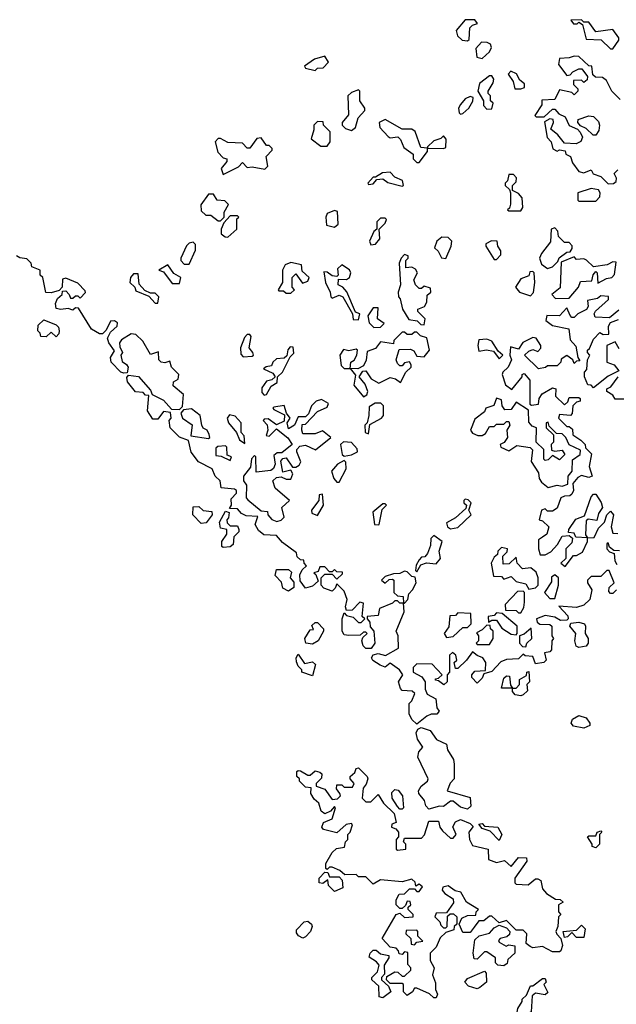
# Model space of a CAD drawing. Extents: x 2472589 to 2662339, y 701009 to 849030.
# Tile 310 of 406: x 2609595 to 2612059, y 709434 to 713500. Entities that reach past the tile are written whole.
import ezdxf

# ---------------------------------------------------------------- set-up
doc = ezdxf.new("R2010")
doc.units = 0

msp = doc.modelspace()

# ---------------------------------------------------------------- linework, layer by layer
at = {"layer": '0CON05XD'}
for points in [[(2611445, 713412.5), (2611451.7, 713418.3), (2611453.9, 713466.1), (2611465, 713477.5), (2611486.2, 713483.8), (2611475, 713500), (2611435, 713500), (2611397.5, 713455), (2611403.9, 713433.9), (2611422.5, 713415), (2611445, 713412.5)], [(2612045, 713380), (2612070, 713415), (2612070, 713425), (2612045, 713460), (2611975, 713450), (2611945, 713490), (2611925, 713490), (2611915, 713500), (2611871.7, 713498.3), (2611883, 713483), (2611897, 713483), (2611905, 713490), (2611920, 713480), (2611935, 713420), (2611997, 713417), (2612035, 713380), (2612045, 713380)], [(2611505, 713340), (2611535, 713367.5), (2611543.3, 713385), (2611539.3, 713399.3), (2611526.4, 713406.4), (2611503, 713407), (2611478.3, 713381.7), (2611482.5, 713345), (2611505, 713340)], [(2610815, 713290), (2610825, 713300), (2610848.3, 713301.7), (2610870, 713325), (2610855, 713350), (2610813, 713337), (2610771.7, 713308.3), (2610775, 713300), (2610815, 713290)], [(2612075, 713170), (2612040, 713205), (2612019.3, 713249.3), (2612001.7, 713261.7), (2611973, 713263), (2611961.7, 713271.7), (2611958.3, 713308.3), (2611945, 713310), (2611905, 713347.5), (2611885, 713350), (2611865, 713342.5), (2611825, 713340), (2611820, 713315), (2611855, 713270), (2611868.3, 713271.7), (2611880, 713285), (2611905, 713297.5), (2611917, 713297), (2611940, 713265), (2611938.3, 713251.7), (2611925, 713240), (2611915, 713250), (2611881.7, 713248.3), (2611881.7, 713231.7), (2611900, 713215), (2611900, 713205), (2611885, 713190), (2611875, 713200), (2611825, 713210), (2611805, 713170), (2611751.7, 713168.3), (2611751.7, 713148.3), (2611722.5, 713105), (2611728.3, 713098.3), (2611761.7, 713098.3), (2611795, 713130), (2611805, 713130), (2611821.7, 713111.7), (2611848.3, 713098.3), (2611865, 713062.5), (2611898.3, 713048.3), (2611910, 713035), (2611920, 713015), (2611913, 712997), (2611893, 712987), (2611845, 712990), (2611817.5, 713025), (2611788.3, 713048.3), (2611800, 713075), (2611798.3, 713088.3), (2611785, 713090), (2611762.5, 713077.5), (2611773, 713013), (2611790, 712995), (2611797, 712967), (2611815, 712957.5), (2611825, 712962.5), (2611848.3, 712958.3), (2611850, 712945), (2611870, 712935), (2611878.3, 712908.3), (2611905, 712872.5), (2611925, 712867.5), (2611955, 712880), (2611963.6, 712863.6), (2611995, 712852.5), (2612025, 712822.5), (2612047, 712823), (2612058.3, 712831.7), (2612060, 712845), (2612050, 712865), (2612065, 712880)], [(2611525, 713130), (2611545, 713132.5), (2611550, 713155), (2611540, 713165), (2611540, 713185), (2611530, 713195), (2611530, 713205), (2611550.7, 713239.3), (2611553.3, 713255), (2611545, 713267.5), (2611535, 713267.5), (2611493.6, 713236.4), (2611487.5, 713205), (2611510, 713165), (2611510, 713145), (2611525, 713130)], [(2611665, 713213.8), (2611680, 713220), (2611680, 713235), (2611660.7, 713250.7), (2611646.4, 713276.4), (2611623, 713287), (2611612.5, 713275), (2611632.5, 713245), (2611640, 713215), (2611665, 713213.8)], [(2610965, 713042.5), (2610982.5, 713055), (2610992.5, 713095), (2611020, 713125), (2611020, 713135), (2611000, 713165), (2611000, 713205), (2610995, 713210), (2610965, 713200), (2610950, 713185), (2610953, 713107), (2610927.5, 713075), (2610927.5, 713065), (2610940.5, 713050.5), (2610965, 713042.5)], [(2611415, 713110), (2611425, 713112.5), (2611450, 713135), (2611467, 713163), (2611468.3, 713178.3), (2611455, 713182.5), (2611435, 713172.5), (2611415, 713150), (2611407.5, 713135), (2611410, 713115), (2611415, 713110)], [(2611975, 713022.5), (2611963, 713023), (2611935, 713050), (2611911.7, 713061.7), (2611900, 713075), (2611901.7, 713088.3), (2611945, 713102.5), (2611965, 713100), (2611985, 713080), (2611990, 713065), (2611987, 713043), (2611975, 713022.5)], [(2610865, 712977.5), (2610877.5, 712995), (2610877, 713037), (2610850, 713065), (2610848.3, 713078.3), (2610825, 713080), (2610810, 713065), (2610810, 713045), (2610798.3, 713008.3), (2610838.3, 712978.3), (2610865, 712977.5)], [(2611245, 712910), (2611280, 712955), (2611280, 712970), (2611251.7, 712971.7), (2611228.8, 713038.8), (2611215, 713047.5), (2611175, 713047.5), (2611105, 713087.5), (2611080, 713075), (2611082.5, 713055), (2611117, 713017), (2611125, 713012.5), (2611156.4, 713016.4), (2611167.5, 713005), (2611181.7, 712971.7), (2611220, 712945), (2611220, 712925), (2611235, 712910), (2611245, 712910)], [(2611345, 712967.5), (2611355, 712972.5), (2611356.4, 713006.4), (2611345, 713020), (2611335, 713010), (2611305, 713000), (2611280, 712975), (2611280, 712970), (2611345, 712967.5)], [(2610435, 712860), (2610498.3, 712891.7), (2610515, 712910), (2610535, 712890), (2610555, 712892.5), (2610607, 712883), (2610620, 712895), (2610612.5, 712935), (2610638.3, 712961.7), (2610638.3, 712968.3), (2610625, 712980), (2610615, 712980), (2610591.7, 713011.7), (2610575, 713010), (2610545, 712970), (2610535, 712970), (2610515, 712990), (2610455, 712992.5), (2610425, 713010), (2610415, 713010), (2610402.5, 712995), (2610413, 712953), (2610435, 712930), (2610450, 712925), (2610450, 712915), (2610427.5, 712885), (2610435, 712860)], [(2611175, 712812.5), (2611180, 712815), (2611176.4, 712836.4), (2611145, 712850), (2611125, 712870), (2611093, 712867), (2611065, 712850), (2611055, 712850), (2611032.5, 712825), (2611035, 712820), (2611055, 712822.5), (2611070, 712840), (2611095, 712842.5), (2611115, 712827.5), (2611175, 712812.5)], [(2611665, 712710), (2611672.5, 712725), (2611670, 712765), (2611655, 712782.5), (2611630, 712795), (2611630, 712815), (2611645, 712830), (2611647, 712847), (2611635, 712860), (2611615, 712860), (2611610, 712835), (2611600, 712825), (2611600, 712815), (2611618.3, 712798.3), (2611622.5, 712785), (2611622.5, 712737.5), (2611618.3, 712721.7), (2611610, 712715), (2611615, 712710), (2611665, 712710)], [(2610425, 712670), (2610440, 712685), (2610440, 712705), (2610457, 712737), (2610441.7, 712751.7), (2610410, 712755), (2610395, 712780), (2610375, 712780), (2610342.5, 712735), (2610345, 712710), (2610363.3, 712693.3), (2610385, 712692.5), (2610415, 712670), (2610425, 712670)], [(2611975, 712750), (2611991.7, 712768.3), (2611992.5, 712785), (2611985, 712797.5), (2611955, 712802.5), (2611900, 712785), (2611900, 712755), (2611905, 712750), (2611975, 712750)], [(2610895, 712642.5), (2610910, 712655), (2610907.5, 712707.5), (2610895, 712712.5), (2610865, 712700), (2610860, 712685), (2610861.7, 712651.7), (2610895, 712642.5)], [(2610455, 712602.5), (2610492.5, 712635), (2610492.5, 712677.5), (2610500, 712685), (2610495, 712690), (2610465, 712690), (2610438.3, 712661.7), (2610427.5, 712635), (2610427.5, 712615), (2610443, 712603), (2610455, 712602.5)], [(2611045, 712570), (2611065, 712572.5), (2611082.5, 712595), (2611080, 712635), (2611105, 712660), (2611110, 712675), (2611105, 712680), (2611085, 712680), (2611070, 712665), (2611070, 712635), (2611057.5, 712625), (2611040, 712585), (2611045, 712570)], [(2611775, 712472.5), (2611795, 712480), (2611818.3, 712501.7), (2611823.3, 712516.7), (2611855, 712540), (2611868.3, 712541.7), (2611877.5, 712555), (2611876.7, 712566.7), (2611865, 712580), (2611845, 712580), (2611820, 712605), (2611817, 712627), (2611805, 712640), (2611790, 712635), (2611787, 712583), (2611750, 712535), (2611742.5, 712515), (2611750.7, 712490.7), (2611775, 712472.5)], [(2610295, 712490), (2610321.7, 712548.3), (2610321.7, 712571.7), (2610311.7, 712581.7), (2610295, 712577.5), (2610283.6, 712566.4), (2610260, 712515), (2610260, 712505), (2610275, 712490), (2610295, 712490)], [(2611355, 712513.3), (2611377.5, 712565), (2611380, 712585), (2611365, 712600), (2611338.3, 712601.7), (2611317.5, 712585), (2611308.3, 712558.3), (2611323.6, 712543.6), (2611337, 712517), (2611355, 712513.3)], [(2611565, 712510), (2611581.7, 712528.3), (2611582.5, 712545), (2611570, 712565), (2611567.5, 712585), (2611543.6, 712586.4), (2611520, 712575), (2611520, 712565), (2611555, 712510), (2611565, 712510)], [(2611265, 712240), (2611270, 712265), (2611240, 712295), (2611240, 712305), (2611267.5, 712315), (2611276.4, 712333.6), (2611278.3, 712361.7), (2611292.5, 712375), (2611291.7, 712391.7), (2611265, 712400), (2611255, 712390), (2611245, 712390), (2611230, 712405), (2611222.5, 712425), (2611237.5, 712455), (2611229.3, 712469.3), (2611215, 712477.5), (2611190, 712475), (2611190, 712505), (2611200, 712515), (2611200, 712525), (2611185, 712530), (2611170, 712515), (2611162.5, 712495), (2611167.5, 712405), (2611157.5, 712375), (2611160, 712355), (2611167, 712347), (2611176.7, 712305), (2611201.7, 712261.7), (2611237, 712257), (2611251.7, 712241.7), (2611265, 712240)], [(2611203.6, 710676.4), (2611215, 710687.5), (2611227, 710717), (2611216.4, 710726.4), (2611175, 710730), (2611167.7, 710737.7), (2611160, 710765), (2611177.5, 710795), (2611163.3, 710815), (2611125, 710842.5), (2611105, 710826.7), (2611084.1, 710834.1), (2611054.1, 710854.1), (2611047.5, 710865), (2611055, 710877.5), (2611075, 710882.5), (2611106.4, 710873.6), (2611160, 710905), (2611157.5, 710955), (2611150, 710975), (2611182.5, 711055), (2611180, 711090), (2611165, 711090), (2611155, 711100), (2611145, 711100), (2611135, 711090), (2611081.7, 711068.3), (2611075, 711040), (2611030, 711035), (2611030, 711025), (2611041.7, 711011.7), (2611043, 710993), (2611057.5, 710975), (2611062.5, 710925), (2611046.2, 710903.8), (2611025, 710903.3), (2611013.9, 710913.9), (2611007.5, 710935), (2611011.7, 710948.3), (2611030, 710965), (2611025, 710970), (2611015, 710970), (2611001.7, 710958.3), (2610955, 710957.5), (2610935, 710960), (2610927.5, 710975), (2610927.5, 711025), (2610935, 711050), (2610945, 711040), (2610972.5, 711032.5), (2610995, 711010), (2611005, 711010), (2611020, 711025), (2611010, 711035), (2611015, 711090), (2611000, 711095), (2610968.3, 711061.7), (2610945, 711060), (2610940, 711075), (2610947.5, 711105), (2610935, 711140), (2610905, 711170), (2610898.3, 711151.7), (2610885, 711140), (2610851.7, 711151.7), (2610840, 711165), (2610840, 711195), (2610855, 711210), (2610885, 711210), (2610905, 711190), (2610928.3, 711211.7), (2610928.3, 711218.3), (2610905, 711220), (2610895, 711230), (2610885, 711220), (2610875, 711220), (2610855, 711240), (2610835, 711240), (2610828.3, 711221.7), (2610810, 711215), (2610818.3, 711208.3), (2610828.3, 711181.7), (2610805, 711160), (2610775, 711152.5), (2610753, 711183), (2610752.5, 711207.5), (2610761.7, 711228.3), (2610780, 711245), (2610770, 711255), (2610768.3, 711268.3), (2610755, 711270), (2610741.7, 711281.7), (2610738.3, 711298.3), (2610680.7, 711340.7), (2610655, 711370), (2610603, 711373), (2610580.7, 711390.7), (2610567.5, 711415), (2610578.3, 711448.3), (2610530.7, 711450.7), (2610510.7, 711460.7), (2610495, 711480), (2610461.7, 711481.7), (2610470, 711495), (2610468.3, 711521.7), (2610490, 711545), (2610490, 711555), (2610481.7, 711561.7), (2610427, 711567), (2610422.5, 711595), (2610402.5, 711615), (2610390, 711645), (2610334, 711674), (2610303.8, 711713.8), (2610292.5, 711762.5), (2610255, 711776.2), (2610216.7, 711815), (2610212.5, 711845), (2610220, 711855), (2610218.3, 711878.3), (2610188.3, 711881.7), (2610165, 711850), (2610145, 711850), (2610122.5, 711885), (2610128.3, 711948.3), (2610115, 711950), (2610105, 711960), (2610073.8, 711963.8), (2610040, 712005), (2610037, 712023), (2610045, 712032.5), (2610086.1, 712026.1), (2610135, 711970), (2610141.7, 711951.7), (2610188.3, 711928.3), (2610221.7, 711891.7), (2610255, 711890), (2610267.5, 711902.5), (2610271.7, 711951.7), (2610228.3, 711988.3), (2610230, 712005), (2610250, 712015), (2610252.5, 712035), (2610222.5, 712065), (2610215, 712090), (2610195, 712082.5), (2610180, 712085), (2610170, 712095), (2610168.3, 712128.3), (2610135, 712117.5), (2610103, 712173), (2610075, 712200), (2610055, 712202.5), (2610015, 712177.5), (2610007.5, 712165), (2610008.3, 712148.3), (2610020, 712125), (2610012.5, 712115), (2610018.3, 712088.3), (2610036.4, 712076.4), (2610042.5, 712065), (2610038.3, 712041.7), (2610025, 712040), (2610012.5, 712045), (2609973.3, 712085), (2609970, 712105), (2609987, 712133), (2609962.5, 712165), (2609957.5, 712185), (2609970.7, 712209.3), (2609997.5, 712235), (2609998.3, 712248.3), (2609986.4, 712256.4), (2609970, 712255), (2609952.5, 712217.5), (2609937, 712203), (2609925, 712202.5), (2609892, 712222), (2609838.3, 712308.3), (2609825, 712310), (2609815, 712300), (2609795, 712307.5), (2609765, 712303.3), (2609745, 712307.5), (2609742.3, 712327.7), (2609751.7, 712348.3), (2609770, 712365), (2609771.7, 712378.3), (2609785, 712380), (2609800, 712365), (2609805, 712350), (2609815, 712350), (2609825, 712360), (2609835, 712360), (2609845, 712350), (2609867, 712373), (2609865, 712380), (2609835, 712412.5), (2609785, 712432.5), (2609771.7, 712428.3), (2609770, 712395), (2609758.3, 712381.7), (2609725, 712372.5), (2609703.6, 712373.6), (2609690, 712435), (2609680, 712445), (2609680, 712465), (2609645, 712480), (2609642.5, 712495), (2609625, 712512.5), (2609595, 712516.7), (2609582.5, 712525)], [(2610715, 712370), (2610730, 712385), (2610720, 712395), (2610720, 712435), (2610735, 712450), (2610762.5, 712412.5), (2610785, 712420), (2610790, 712435), (2610761.7, 712461.7), (2610758.3, 712488.3), (2610715, 712497.5), (2610691.7, 712488.3), (2610680, 712465), (2610680, 712415), (2610662.5, 712385), (2610665, 712380), (2610685, 712380), (2610695, 712370), (2610715, 712370)], [(2611808.3, 712348.3), (2611865, 712350), (2611902.5, 712395), (2611911.7, 712418.3), (2611958.3, 712421.7), (2611963, 712447), (2611975, 712460), (2611980, 712455), (2611982.5, 712412.5), (2612018.3, 712431.7), (2612040, 712435), (2612051.7, 712448.3), (2612058.3, 712498.3), (2612045, 712500), (2612021.7, 712488.3), (2611965, 712480), (2611936.7, 712506.7), (2611925, 712512.5), (2611895, 712510), (2611885, 712520), (2611831.7, 712498.3), (2611827, 712393), (2611792.5, 712365), (2611808.3, 712348.3)], [(2610165, 712330), (2610170, 712355), (2610155, 712370), (2610135, 712370), (2610111.7, 712381.7), (2610088.3, 712408.3), (2610085, 712450), (2610065, 712450), (2610052.5, 712435), (2610050, 712415), (2610070, 712395), (2610075, 712380), (2610128.3, 712358.3), (2610155, 712330), (2610165, 712330)], [(2610255, 712410), (2610260, 712435), (2610231.7, 712451.7), (2610207, 712487), (2610170, 712465), (2610188.3, 712458.3), (2610225, 712410), (2610255, 712410)], [(2610995, 712260), (2611000, 712285), (2610981.7, 712291.7), (2610946.1, 712376.1), (2610930, 712395), (2610910, 712405), (2610911.7, 712428.3), (2610945, 712427.5), (2610957.5, 712435), (2610962.5, 712455), (2610956.7, 712466.7), (2610925, 712487.5), (2610908.3, 712471.7), (2610910, 712445), (2610905, 712440), (2610885, 712442.5), (2610865, 712457.5), (2610851.7, 712458.3), (2610857.5, 712415), (2610877.5, 712375), (2610880, 712355), (2610885, 712350), (2610915, 712362.5), (2610930, 712355), (2610970, 712285), (2610971.7, 712261.7), (2610995, 712260)], [(2611705, 712360), (2611717, 712373), (2611722.5, 712415), (2611720, 712455), (2611715, 712460), (2611701.7, 712458.3), (2611698.3, 712441.7), (2611665, 712430), (2611642.5, 712395), (2611660, 712375), (2611705, 712360)], [(2612070, 712300), (2612031.7, 712268.3), (2611971.7, 712271.7), (2611967.5, 712285), (2611973.6, 712296.4), (2612027.5, 712345), (2612027, 712357), (2611995, 712360), (2611981.7, 712348.3), (2611940, 712340), (2611942.5, 712315), (2611936.7, 712303.3), (2611900, 712285), (2611885, 712270), (2611875, 712270), (2611868.3, 712278.3), (2611855, 712310), (2611825, 712277.5), (2611771.7, 712278.3), (2611768.3, 712258.3), (2611795, 712237.5), (2611863, 712223), (2611868.3, 712178.3), (2611891.7, 712151.7), (2611900, 712105), (2611908.3, 712091.7), (2611895, 712090), (2611885, 712080), (2611880, 712095), (2611855, 712112.5), (2611831.7, 712098.3), (2611830, 712085), (2611815, 712070), (2611775, 712070), (2611767, 712063), (2611738.3, 712058.3), (2611680, 712115), (2611698.3, 712131.7), (2611715, 712137.5), (2611735, 712130), (2611747, 712143), (2611747.5, 712155), (2611727.5, 712185), (2611715, 712187.5), (2611673.6, 712166.4), (2611655, 712140), (2611621.7, 712148.3), (2611620, 712115), (2611626.7, 712095), (2611612.5, 712065), (2611590, 712045), (2611587.5, 712035), (2611601.7, 711991.7), (2611627.5, 711972.5), (2611670, 712025), (2611670, 712035), (2611678.3, 712038.3), (2611701.7, 712011.7), (2611702.5, 711912.5), (2611708.3, 711908.3), (2611738.3, 711911.7), (2611740, 711935), (2611753.3, 711955), (2611795, 711980), (2611810, 711975), (2611807.5, 711945), (2611845, 711910), (2611858.3, 711921.7), (2611865, 711940), (2611905, 711940), (2611910, 711935), (2611910, 711925), (2611895, 711920), (2611880, 711905), (2611876.4, 711873.6), (2611870, 711865), (2611825, 711870), (2611820, 711855), (2611855, 711820), (2611865, 711820), (2611878.3, 711808.3), (2611880, 711785), (2611913.3, 711763.3), (2611930, 711745), (2611931.7, 711731.7), (2611957, 711707), (2611946.7, 711655), (2611960, 711615), (2611945, 711610), (2611915, 711617.5), (2611900.7, 711609.3), (2611880, 711585), (2611882.5, 711555), (2611875, 711540), (2611867, 711533), (2611845, 711532.5), (2611830, 711525), (2611815, 711483.3), (2611795, 711470), (2611775, 711470), (2611765, 711480), (2611750, 711475), (2611740, 711435), (2611755, 711430), (2611780, 711405), (2611772.5, 711375), (2611755, 711362.5), (2611738.3, 711351.7), (2611737.5, 711315), (2611745, 711290), (2611765, 711290), (2611788.3, 711301.7), (2611816.7, 711333.3), (2611835, 711367.5), (2611865, 711370), (2611878.3, 711358.3), (2611875, 711340), (2611850, 711315), (2611850, 711275), (2611830, 711255), (2611848.3, 711241.7), (2611882.5, 711287.5), (2611895, 711287.5), (2611919.3, 711300.7), (2611940, 711345), (2611940, 711360), (2611892.5, 711362.5), (2611885, 711380), (2611861.7, 711381.7), (2611862.5, 711395), (2611892.3, 711437.7), (2611928.3, 711451.7), (2611955, 711530), (2611965, 711540), (2611975, 711540), (2611996.7, 711506.7), (2612002.5, 711485), (2611985, 711460), (2611978.3, 711431.7), (2611942.5, 711437.5), (2611935, 711430), (2611932.5, 711372.5), (2611940, 711360), (2611968.3, 711361.7), (2611985, 711400), (2612010, 711425), (2612020, 711455), (2612035, 711470), (2612047.5, 711455), (2612037.5, 711405), (2612045, 711380), (2612065, 711377.5)], [(2611058.3, 712228.3), (2611085, 712230), (2611100, 712245), (2611072.5, 712265), (2611075, 712310), (2611055, 712310), (2611033, 712277), (2611038.3, 712248.3), (2611058.3, 712228.3)], [(2609745, 712190), (2609725, 712210), (2609705, 712190), (2609681.7, 712191.7), (2609680, 712205), (2609670, 712215), (2609671.7, 712238.3), (2609695, 712260), (2609745, 712240), (2609755, 712230), (2609757.5, 712215), (2609757, 712203), (2609745, 712190)], [(2612070, 712050), (2612025, 712027.5), (2611965, 711980), (2611955, 711990), (2611941.7, 711991.7), (2611927.5, 712025), (2611927.5, 712045), (2611937.5, 712055), (2611940, 712095), (2611950, 712115), (2611940, 712125), (2611940, 712135), (2611948.3, 712141.7), (2611965, 712180), (2611991.7, 712208.3), (2612005, 712200), (2612028.3, 712201.7), (2612027.5, 712235), (2612035, 712250), (2612068.3, 712261.7)], [(2611015, 711942.5), (2611029.3, 711950.7), (2611032.5, 711965), (2611022.5, 711995), (2610997.5, 712025), (2611011.7, 712048.3), (2611025, 712050), (2611047, 712017), (2611078.3, 711998.3), (2611125, 712022.5), (2611147, 712017), (2611168.3, 712001.7), (2611190, 712045), (2611212.5, 712065), (2611212.5, 712075), (2611205, 712087.5), (2611185, 712082.5), (2611175, 712070), (2611165, 712070), (2611155, 712080), (2611150, 712095), (2611161.7, 712138.3), (2611209.3, 712139.3), (2611223, 712133), (2611235, 712110), (2611265, 712107.5), (2611287.5, 712135), (2611276.7, 712186.7), (2611250, 712195), (2611235, 712210), (2611225, 712210), (2611215, 712200), (2611195, 712200), (2611185, 712210), (2611175, 712210), (2611140, 712175), (2611138.3, 712161.7), (2611085, 712170), (2611065, 712142.5), (2611030, 712130), (2611026.7, 712093.3), (2611015, 712070), (2610991.7, 712058.3), (2610960, 712060), (2610981.7, 712031.7), (2610975, 711990), (2611015, 711942.5)], [(2610518.3, 712108.3), (2610555, 712110), (2610560, 712115), (2610557.5, 712125), (2610542.5, 712145), (2610551.7, 712191.7), (2610545, 712200), (2610535, 712200), (2610523, 712187), (2610507.5, 712145), (2610508.3, 712118.3), (2610518.3, 712108.3)], [(2611575, 712100), (2611590, 712115), (2611571.7, 712131.7), (2611545, 712172.5), (2611525, 712180), (2611491.7, 712178.3), (2611487.5, 712155), (2611491.7, 712131.7), (2611523.3, 712136.7), (2611551.7, 712131.7), (2611575, 712100)], [(2612070.7, 712140.7), (2612055, 712170), (2612020, 712155), (2612020, 712085), (2612050, 712075), (2612070, 712050)], [(2610605, 711950), (2610615, 711952.5), (2610633.3, 711986.7), (2610658.3, 712001.7), (2610660, 712025), (2610680, 712045), (2610711.7, 712108.3), (2610727, 712123), (2610725, 712147.5), (2610711.7, 712148.3), (2610703, 712137), (2610698.3, 712111.7), (2610687.5, 712102.5), (2610655, 712100), (2610640, 712085), (2610635, 712070), (2610613, 712067), (2610602.5, 712057.5), (2610640.7, 712040.7), (2610650, 712025), (2610637, 712013), (2610615, 712007.5), (2610595, 711980), (2610595, 711960), (2610605, 711950)], [(2610960, 712060), (2610962.5, 712085), (2610976.4, 712093.6), (2610987.5, 712115), (2610990, 712135), (2610985, 712140), (2610955, 712132.5), (2610932.5, 712137.5), (2610916.7, 712115), (2610922.5, 712072.5), (2610935, 712060), (2610955, 712060), (2610960, 712060)], [(2612105, 711932.5), (2612055, 711932.5), (2612045, 711950), (2612020, 711965), (2612020, 711975), (2612036.2, 711983.8), (2612067.5, 712025)], [(2610657, 711427), (2610675, 711432.5), (2610686.7, 711445), (2610677.5, 711485), (2610710, 711515), (2610650, 711565), (2610640, 711595), (2610655, 711610), (2610675, 711612.5), (2610695, 711602.5), (2610715, 711602.5), (2610722.5, 711625), (2610715, 711640), (2610681.7, 711631.7), (2610673, 711677), (2610681.7, 711688.3), (2610695, 711690), (2610721.7, 711651.7), (2610735, 711652.5), (2610749.3, 711660.7), (2610756.4, 711673.6), (2610740, 711715), (2610740, 711725), (2610751.7, 711738.3), (2610775, 711743.3), (2610817, 711723), (2610880, 711775), (2610845, 711802.5), (2610815, 711790), (2610765, 711790), (2610760, 711805), (2610761.7, 711828.3), (2610775, 711830), (2610825, 711882.5), (2610865, 711900), (2610870, 711915), (2610841.7, 711931.7), (2610820, 711925), (2610800, 711905), (2610788.3, 711871.7), (2610775, 711860), (2610745, 711860), (2610730, 711825), (2610705, 711810), (2610700, 711835), (2610712.5, 711855), (2610697.5, 711875), (2610686.7, 711906.7), (2610645, 711900), (2610640, 711895), (2610645, 711890), (2610688.3, 711868.3), (2610687.5, 711842.5), (2610655, 711827.5), (2610621.7, 711851.7), (2610605, 711850), (2610600, 711845), (2610616.7, 711826.7), (2610620, 711805), (2610612.5, 711782.5), (2610625, 711780), (2610655, 711810), (2610703, 711773), (2610720, 711745), (2610678.3, 711711.7), (2610658.3, 711711.7), (2610645, 711700), (2610650, 711665), (2610643, 711647), (2610631.7, 711638.3), (2610571.7, 711631.7), (2610570, 711695), (2610565, 711700), (2610553, 711687), (2610548.3, 711651.7), (2610520, 711615), (2610520, 711595), (2610531.7, 711578.3), (2610530, 711525), (2610537, 711517), (2610591.7, 711471.7), (2610618.3, 711468.3), (2610620, 711455), (2610636.4, 711436.4), (2610657, 711427)], [(2611778.3, 711568.3), (2611815, 711577.5), (2611835, 711573.3), (2611858.3, 711581.7), (2611860, 711615), (2611877.5, 711635), (2611878.3, 711681.7), (2611910, 711705), (2611911.7, 711721.7), (2611863.8, 711743.8), (2611850, 711775), (2611835, 711790), (2611811.7, 711791.7), (2611781.7, 711821.7), (2611778.3, 711838.3), (2611770, 711835), (2611770, 711815), (2611800, 711785), (2611800, 711755), (2611790, 711745), (2611791.7, 711721.7), (2611805, 711717.5), (2611835, 711722.5), (2611846.7, 711705), (2611825, 711682.5), (2611795, 711700), (2611778.3, 711681.7), (2611765, 711680), (2611760, 711685), (2611760, 711725), (2611727.5, 711755), (2611730, 711815), (2611711.7, 711821.7), (2611698.3, 711838.3), (2611697, 711887), (2611645, 711920), (2611625, 711890), (2611598.3, 711888.3), (2611587.5, 711905), (2611585, 711930), (2611565, 711937.5), (2611553, 711907), (2611520, 711895), (2611515, 711880), (2611475, 711850), (2611457.5, 711805), (2611465, 711792.5), (2611487, 711783), (2611505, 711782.5), (2611519.3, 711790.7), (2611535, 711820), (2611555, 711820), (2611565, 711830), (2611595, 711830), (2611605, 711840), (2611615, 711840), (2611620, 711825), (2611607.5, 711805), (2611610, 711775), (2611596.4, 711753.6), (2611580, 711745), (2611582.5, 711735), (2611615, 711720), (2611648.3, 711741.7), (2611703.6, 711733.6), (2611713, 711723), (2611707.5, 711675), (2611738.3, 711628.3), (2611740, 711605), (2611750.7, 711590.7), (2611778.3, 711568.3)], [(2610375, 711770), (2610380, 711775), (2610377, 711787), (2610370, 711805), (2610353.3, 711813.3), (2610347.5, 711825), (2610340, 711865), (2610305, 711892.5), (2610271.7, 711888.3), (2610260, 711875), (2610267.5, 711855), (2610307, 711827), (2610301.7, 711781.7), (2610375, 711770)], [(2611035, 711790), (2611041.7, 711828.3), (2611090, 711855), (2611097.5, 711865), (2611097.5, 711905), (2611087, 711917), (2611063, 711917), (2611038.3, 711901.7), (2611037.5, 711865), (2611030, 711835), (2611020, 711825), (2611022.5, 711795), (2611035, 711790)], [(2610525, 711750), (2610521.7, 711781.7), (2610510, 711795), (2610510, 711835), (2610485, 711862.5), (2610461.7, 711868.3), (2610452.5, 711855), (2610457.5, 711835), (2610490, 711795), (2610502.5, 711765), (2610525, 711750)], [(2610935, 711697.5), (2610965, 711703.3), (2610990, 711715), (2610988.3, 711728.3), (2610965, 711753.3), (2610933, 711757), (2610920, 711745), (2610927.5, 711705), (2610935, 711697.5)], [(2610465, 711680), (2610470, 711695), (2610451.7, 711701.7), (2610450, 711735), (2610445, 711740), (2610413, 711737), (2610405, 711730), (2610405, 711700), (2610427.5, 711697.5), (2610465, 711680)], [(2610915, 711590), (2610943.3, 711645), (2610942.5, 711672.5), (2610935, 711680), (2610907.5, 711665), (2610883.3, 711635), (2610892.5, 711605), (2610905, 711590), (2610915, 711590)], [(2610825, 711452.5), (2610850, 711495), (2610845, 711540), (2610831.7, 711538.3), (2610830, 711515), (2610800, 711475), (2610801.7, 711461.7), (2610825, 711452.5)], [(2611375, 711397.5), (2611405, 711402.5), (2611460, 711455), (2611450, 711475), (2611460, 711505), (2611447, 711517), (2611435, 711520), (2611430, 711515), (2611430, 711505), (2611440, 711495), (2611438.3, 711481.7), (2611395, 711442.5), (2611358.3, 711421.7), (2611362.5, 711405), (2611375, 711397.5)], [(2610345, 711420), (2610310, 711455), (2610311.7, 711488.3), (2610335, 711490), (2610353, 711473), (2610388.3, 711468.3), (2610390, 711455), (2610365, 711422.5), (2610345, 711420)], [(2611075, 711413.3), (2611080, 711415), (2611092.5, 711477.5), (2611110, 711495), (2611105, 711500), (2611095, 711500), (2611053.6, 711466.4), (2611060, 711415), (2611075, 711413.3)], [(2610435, 711320), (2610430, 711325), (2610430, 711345), (2610450, 711375), (2610450, 711395), (2610425, 711400), (2610420, 711425), (2610445, 711470), (2610460, 711465), (2610457, 711443), (2610450, 711435), (2610451.7, 711421.7), (2610465, 711410), (2610495, 711410), (2610500, 711395), (2610500, 711385), (2610480, 711365), (2610477, 711333), (2610465, 711322.5), (2610435, 711320)], [(2611235, 711220), (2611251.7, 711248.3), (2611275, 711257.5), (2611315, 711252.5), (2611332.5, 711275), (2611327.5, 711305), (2611340, 711345), (2611305, 711370), (2611293, 711357), (2611291.7, 711328.3), (2611280, 711295), (2611268.3, 711281.7), (2611255, 711280), (2611245, 711270), (2611233, 711247), (2611230, 711225), (2611235, 711220)], [(2611698.3, 711148.3), (2611725, 711153.3), (2611736.7, 711165), (2611736.7, 711195), (2611728.8, 711218.8), (2611706.4, 711236.4), (2611671.7, 711231.7), (2611650, 711255), (2611645, 711280), (2611617, 711253), (2611591.7, 711251.7), (2611590, 711285), (2611608.3, 711301.7), (2611610, 711315), (2611585, 711320), (2611570, 711305), (2611568.3, 711291.7), (2611555, 711280), (2611542.5, 711255), (2611551.7, 711201.7), (2611585, 711200), (2611595, 711190), (2611625, 711200), (2611645, 711180), (2611685, 711170), (2611698.3, 711148.3)], [(2612073, 711307), (2612048.3, 711308.3), (2612031.7, 711321.7), (2612025, 711340), (2612020, 711335), (2612020, 711315), (2612031.7, 711301.7), (2612050, 711295), (2612052.5, 711265), (2612060.7, 711250.7)], [(2610705, 711140), (2610681.7, 711151.7), (2610677, 711177), (2610650, 711205), (2610655, 711230), (2610705, 711230), (2610718.3, 711218.3), (2610712.5, 711195), (2610727, 711177), (2610727.5, 711155), (2610705, 711140)], [(2611185, 711090), (2611197.5, 711105), (2611201.7, 711128.3), (2611217.5, 711145), (2611232.5, 711175), (2611228.3, 711198.3), (2611215, 711200), (2611195, 711220), (2611185, 711222.5), (2611165, 711212.5), (2611138.3, 711211.7), (2611105, 711200), (2611090, 711185), (2611105, 711172.5), (2611121.7, 711188.3), (2611135, 711190), (2611140, 711185), (2611140, 711135), (2611155, 711120), (2611178.3, 711118.3), (2611180, 711090), (2611185, 711090)], [(2612060, 711145), (2612045, 711130), (2612035, 711130), (2612028.3, 711138.3), (2612030, 711155), (2612050, 711175), (2612030, 711225), (2612020, 711225), (2611995, 711200), (2611955, 711200), (2611940, 711185), (2611940, 711175), (2611957.5, 711145), (2611950, 711105), (2611925, 711082.5), (2611895, 711072.5), (2611821.7, 711078.3), (2611858.3, 711038.3), (2611860, 711025), (2611855, 711020), (2611828.3, 711018.3), (2611805, 711032.5), (2611765, 711040), (2611730, 711025), (2611731.7, 711011.7), (2611743, 711003), (2611785, 711002.5), (2611792.5, 710995), (2611792.5, 710955), (2611800, 710945), (2611792.5, 710935), (2611791.7, 710898.3), (2611785, 710890), (2611762.5, 710885), (2611770, 710855), (2611760, 710845), (2611725, 710840), (2611715, 710870), (2611682.5, 710872.5), (2611675, 710880), (2611655, 710860), (2611605, 710857.5), (2611581.7, 710848.3), (2611545, 710807.5), (2611511.7, 710798.3), (2611505, 710780), (2611485, 710760), (2611463, 710783), (2611462.5, 710795), (2611475, 710810), (2611518.3, 710811.7), (2611520, 710845), (2611507.5, 710865), (2611483.9, 710873.9), (2611465, 710890), (2611440, 710855), (2611405, 710820), (2611395, 710820), (2611390, 710845), (2611400, 710855), (2611396.7, 710875), (2611383, 710887), (2611370, 710875), (2611370, 710805), (2611360, 710795), (2611360, 710765), (2611346.4, 710753.6), (2611325, 710770), (2611311.7, 710771.7), (2611311.7, 710778.3), (2611325, 710780), (2611340, 710795), (2611298.3, 710838.3), (2611235, 710840), (2611220, 710825), (2611220, 710805), (2611256.4, 710786.4), (2611270, 710765), (2611270, 710735), (2611277.5, 710715), (2611313.3, 710695), (2611318.3, 710658.3), (2611327.5, 710645), (2611318.3, 710631.7), (2611295, 710632.5), (2611276.4, 710623.6), (2611235, 710590), (2611215, 710610), (2611203.6, 710633.6), (2611203.6, 710676.4)], [(2611805, 711110), (2611820, 711165), (2611820, 711195), (2611805, 711207.5), (2611791.7, 711198.3), (2611791.7, 711178.3), (2611762.5, 711135), (2611785, 711110), (2611805, 711110)], [(2611665, 711050), (2611677, 711073), (2611680, 711095), (2611680, 711135), (2611675, 711140), (2611651.7, 711138.3), (2611600, 711085), (2611601.7, 711061.7), (2611645, 711060), (2611655, 711050), (2611665, 711050)], [(2611358.3, 710948.3), (2611385, 710952.5), (2611425, 710990), (2611445, 710990), (2611460, 711005), (2611458.3, 711048.3), (2611405, 711050), (2611395, 711040), (2611371.7, 711038.3), (2611367, 710993), (2611347.5, 710965), (2611358.3, 710948.3)], [(2611645, 710960), (2611650, 710965), (2611650, 710995), (2611588.3, 711048.3), (2611565, 711050), (2611555, 711040), (2611530, 711035), (2611531.7, 711011.7), (2611545, 711020), (2611565, 711020), (2611587, 710987), (2611625, 710962.5), (2611645, 710960)], [(2610805, 710921.2), (2610777.5, 710925), (2610773.3, 710945), (2610795, 710980), (2610808.3, 710981.7), (2610801.7, 710998.3), (2610815, 711010), (2610825, 711010), (2610850, 710985), (2610850, 710975), (2610827.5, 710935), (2610805, 710921.2)], [(2611535, 710920), (2611550, 710945), (2611550, 710975), (2611540, 710985), (2611538.3, 710998.3), (2611525, 711000), (2611505, 710980), (2611481.7, 710968.3), (2611490, 710955), (2611490, 710935), (2611480, 710925), (2611485, 710920), (2611535, 710920)], [(2611685, 710910), (2611690, 710925), (2611710, 710945), (2611707.5, 710987.5), (2611678.3, 710961.7), (2611660, 710955), (2611660, 710925), (2611671.7, 710911.7), (2611685, 710910)], [(2611905, 710907.5), (2611893.3, 710913.3), (2611887.5, 710935), (2611892.5, 710965), (2611867.5, 710995), (2611871.7, 711008.3), (2611905, 711012.5), (2611927.5, 711005), (2611932.5, 710995), (2611930, 710965), (2611942.5, 710945), (2611942.5, 710925), (2611935, 710912.5), (2611905, 710907.5)], [(2610805, 710790), (2610760, 710805), (2610760, 710815), (2610745, 710830), (2610738.3, 710848.3), (2610737.5, 710865), (2610745, 710880), (2610771.7, 710841.7), (2610805, 710847.5), (2610817, 710837), (2610805, 710790)], [(2611665, 710707.5), (2611641.7, 710711.7), (2611630, 710725), (2611630, 710740), (2611585, 710740), (2611595, 710780), (2611605, 710790), (2611618.3, 710788.3), (2611621.7, 710751.7), (2611630, 710740), (2611645, 710740), (2611660, 710755), (2611660, 710775), (2611688.3, 710791.7), (2611690, 710805), (2611698.3, 710808.3), (2611700, 710765), (2611690, 710755), (2611691.7, 710728.3), (2611675, 710712.5), (2611665, 710707.5)], [(2611925, 710573.8), (2611882, 710582), (2611873.3, 710595), (2611878.8, 710611.2), (2611903.8, 710626.2), (2611935, 710616.7), (2611950, 710595), (2611950, 710585), (2611925, 710573.8)], [(2611445, 710240), (2611415, 710248), (2611385, 710272.5), (2611375, 710272.5), (2611345, 710250), (2611328.3, 710251.7), (2611285, 710240), (2611273, 710253), (2611267.5, 710275), (2611243.9, 710303.9), (2611242.5, 710315), (2611252.5, 710335), (2611280, 710355), (2611282.5, 710365), (2611240, 710455), (2611243, 710477), (2611260, 710495), (2611238.3, 710528.3), (2611232.5, 710555), (2611240, 710570), (2611252.5, 710577.5), (2611290, 710565), (2611316.7, 710526.7), (2611358.3, 710508.3), (2611362.5, 710485), (2611386.7, 710445), (2611390, 710425), (2611390, 710365), (2611373, 710347), (2611360, 710315), (2611455, 710287.5), (2611458.3, 710251.7), (2611445, 710240)], [(2611315, 709460), (2611305, 709460), (2611287, 709477), (2611235, 709500), (2611225, 709500), (2611217.5, 709485), (2611195, 709470), (2611180, 709485), (2611180, 709515), (2611175, 709520), (2611125, 709520), (2611110, 709535), (2611111.7, 709548.3), (2611145, 709567.5), (2611157, 709567), (2611175, 709550), (2611185, 709550), (2611210, 709575), (2611210, 709585), (2611198.3, 709598.3), (2611198.3, 709648.3), (2611185, 709650), (2611175, 709640), (2611161.7, 709641.7), (2611160, 709655), (2611150, 709665), (2611125, 709670), (2611092.5, 709705), (2611150, 709805), (2611165, 709810), (2611185, 709792.5), (2611220, 709795), (2611220, 709805), (2611200, 709825), (2611200, 709835), (2611210, 709845), (2611208.3, 709858.3), (2611195, 709860), (2611188.3, 709841.7), (2611175, 709830), (2611165, 709830), (2611150, 709845), (2611150, 709865), (2611161.7, 709888.3), (2611185, 709890), (2611205, 709910), (2611225, 709910), (2611235, 709900), (2611245, 709900), (2611258.3, 709918.3), (2611245, 709930), (2611231.7, 709921.7), (2611228.3, 709938.3), (2611215, 709950), (2611175, 709940), (2611085, 709947.5), (2611055, 709930), (2611025, 709960), (2610995, 709960), (2610985, 709970), (2610938.3, 709968.3), (2610917, 709987), (2610885, 710000), (2610875, 710000), (2610865, 709990), (2610860, 709995), (2610860, 710015), (2610885, 710060), (2610903, 710077), (2610937, 710083), (2610940, 710105), (2610950, 710115), (2610950, 710135), (2610960, 710145), (2610970, 710175), (2610965, 710180), (2610943, 710177), (2610905, 710142.5), (2610850, 710155), (2610842.5, 710165), (2610850, 710185), (2610885, 710200), (2610900, 710245), (2610895, 710250), (2610879.3, 710230.7), (2610855, 710220), (2610840.7, 710230.7), (2610830, 710265), (2610810.7, 710280.7), (2610797.5, 710305), (2610798.3, 710328.3), (2610775, 710330), (2610750, 710355), (2610750, 710365), (2610740, 710375), (2610740, 710395), (2610745, 710400), (2610755, 710397.5), (2610785, 710380), (2610795, 710380), (2610815, 710397.5), (2610835, 710392.5), (2610842.5, 710385), (2610841.7, 710368.3), (2610820, 710345), (2610820, 710335), (2610855, 710322.5), (2610885, 710280), (2610908.3, 710281.7), (2610920, 710295), (2610917.5, 710305), (2610903, 710323), (2610905, 710340), (2610925, 710340), (2610935, 710330), (2610969.3, 710330.7), (2610976.7, 710345), (2610960, 710365), (2610960, 710375), (2610979.3, 710390.7), (2610985, 710407.5), (2610995, 710410), (2611030, 710375), (2611032.5, 710365), (2611026.7, 710343.3), (2611013, 710327), (2611010, 710285), (2611025, 710270), (2611045, 710270), (2611075, 710300), (2611097.5, 710265), (2611141.7, 710221.7), (2611150, 710185), (2611131.7, 710178.3), (2611130, 710165), (2611148.3, 710158.3), (2611160, 710145), (2611160, 710125), (2611150, 710115), (2611150, 710075), (2611155, 710070), (2611190, 710075), (2611190, 710095), (2611180, 710105), (2611185, 710120), (2611255, 710120), (2611267, 710133), (2611285, 710190), (2611325, 710190), (2611330, 710165), (2611340.7, 710150.7), (2611375, 710120), (2611385, 710120), (2611397.5, 710135), (2611383.6, 710166.4), (2611395, 710187.5), (2611415, 710196.7), (2611455, 710180), (2611468.3, 710168.3), (2611450, 710145), (2611452.5, 710115), (2611465, 710090), (2611530, 710075), (2611531.7, 710031.7), (2611565, 710020), (2611597, 710027), (2611625, 710002.5), (2611655, 710040), (2611688.3, 710038.3), (2611690, 710025), (2611640, 709955), (2611640, 709935), (2611645, 709930), (2611695, 709927.5), (2611725, 709952.5), (2611735, 709952.5), (2611747.5, 709945), (2611755, 709910), (2611770.7, 709890.7), (2611808.3, 709868.3), (2611827, 709867), (2611840, 709855), (2611820, 709845), (2611820, 709815), (2611830, 709805), (2611820, 709795), (2611817.5, 709755), (2611810, 709735), (2611813, 709723), (2611830, 709705), (2611837, 709677), (2611830, 709655), (2611825, 709650), (2611795, 709650), (2611755, 709672.5), (2611715, 709667.5), (2611703, 709673), (2611687.5, 709685), (2611690, 709725), (2611675, 709740), (2611645, 709740), (2611605, 709780), (2611575, 709770), (2611545, 709797.5), (2611535, 709797.5), (2611511.7, 709778.3), (2611491.7, 709778.3), (2611471.7, 709751.7), (2611455, 709730), (2611425, 709730), (2611410, 709765), (2611420.7, 709789.3), (2611445, 709800), (2611478.3, 709801.7), (2611480, 709815), (2611490, 709825), (2611440, 709855), (2611417, 709897), (2611393, 709903), (2611365, 709922.5), (2611343, 709917), (2611340, 709905), (2611350.7, 709890.7), (2611385, 709870), (2611387, 709853), (2611358.3, 709811.7), (2611315, 709810), (2611310, 709795), (2611330, 709775), (2611335, 709760), (2611345, 709750), (2611355, 709750), (2611360, 709755), (2611361.7, 709798.3), (2611372.5, 709807.5), (2611387, 709807), (2611400, 709795), (2611400, 709765), (2611390, 709755), (2611388.3, 709741.7), (2611355, 709730), (2611332, 709708), (2611315, 709670), (2611290, 709645), (2611290, 709615), (2611307.5, 709585), (2611300, 709555), (2611313, 709523), (2611312.5, 709495), (2611320, 709475), (2611315, 709460)], [(2611175, 710240), (2611165, 710240), (2611155, 710250), (2611133.3, 710285), (2611132, 710308), (2611145, 710321.2), (2611157.5, 710317.5), (2611176.7, 710295), (2611180, 710245), (2611175, 710240)], [(2611575, 710110), (2611538.3, 710148.3), (2611505, 710160), (2611491.7, 710178.3), (2611505, 710180), (2611515, 710170), (2611570, 710165), (2611586.7, 710135), (2611575, 710110)], [(2611975, 710080), (2611960, 710085), (2611960, 710095), (2611940, 710125), (2611945, 710130), (2611975, 710130), (2611980, 710145), (2611995, 710150), (2612000, 710145), (2611990, 710135), (2611990, 710095), (2611975, 710080)], [(2610895, 709900), (2610870, 709925), (2610868.3, 709948.3), (2610847, 709933), (2610832.5, 709935), (2610832.5, 709955), (2610855, 709980), (2610868.3, 709978.3), (2610875, 709960), (2610915, 709960), (2610927, 709947), (2610930, 709915), (2610895, 709900)], [(2610765, 709707.5), (2610747, 709717), (2610738.3, 709728.3), (2610738.3, 709741.7), (2610770, 709775), (2610785, 709777.5), (2610800, 709765), (2610802.5, 709755), (2610796.1, 709733.9), (2610775, 709712.5), (2610765, 709707.5)], [(2611225, 709680), (2611235, 709690), (2611260, 709695), (2611240, 709715), (2611240, 709735), (2611235, 709740), (2611191.7, 709738.3), (2611190, 709725), (2611210, 709705), (2611211.7, 709681.7), (2611225, 709680)], [(2611595, 709592.5), (2611570, 709595), (2611560, 709605), (2611560, 709625), (2611525, 709650), (2611515, 709650), (2611485, 709620), (2611471.7, 709621.7), (2611467.5, 709645), (2611475, 709700), (2611493, 709717), (2611535, 709727.5), (2611555, 709750), (2611575, 709760), (2611605, 709750), (2611620, 709735), (2611618.3, 709721.7), (2611607.5, 709712.5), (2611580, 709705), (2611573, 709697), (2611575, 709690), (2611603.6, 709673.6), (2611615, 709680), (2611640, 709675), (2611640, 709645), (2611611.7, 709618.3), (2611608.3, 709601.7), (2611595, 709592.5)], [(2611925, 709710), (2611895, 709710), (2611875, 709730), (2611857, 709713), (2611845, 709710), (2611840, 709735), (2611895, 709740), (2611915, 709760), (2611930, 709745), (2611925, 709710)], [(2611095, 709460), (2611080, 709465), (2611078.3, 709508.3), (2611050, 709535), (2611050, 709545), (2611072.5, 709567.5), (2611080, 709595), (2611069.3, 709609.3), (2611038.3, 709628.3), (2611042.5, 709645), (2611055, 709657.5), (2611066.7, 709656.7), (2611085, 709642.5), (2611120, 709635), (2611120, 709625), (2611100, 709595), (2611101.7, 709558.3), (2611090, 709545), (2611090, 709535), (2611118.3, 709508.3), (2611127.5, 709485), (2611095, 709460)], [(2611485, 709497.5), (2611448, 709508), (2611433.3, 709525), (2611445, 709540), (2611515, 709570), (2611521.7, 709561.7), (2611522.5, 709525), (2611495, 709502.5), (2611485, 709497.5)], [(2611665, 709370), (2611651.7, 709371.7), (2611647.5, 709385), (2611653, 709417), (2611670, 709445), (2611670, 709455), (2611688.3, 709471.7), (2611705, 709510), (2611715, 709510), (2611755, 709540), (2611765, 709540), (2611770, 709525), (2611760, 709515), (2611777, 709483), (2611765, 709472.5), (2611725, 709480), (2611711.7, 709468.3), (2611707, 709403), (2611665, 709370)]]:
    msp.add_lwpolyline(points, dxfattribs=at)

doc.saveas('drawing.dxf')
